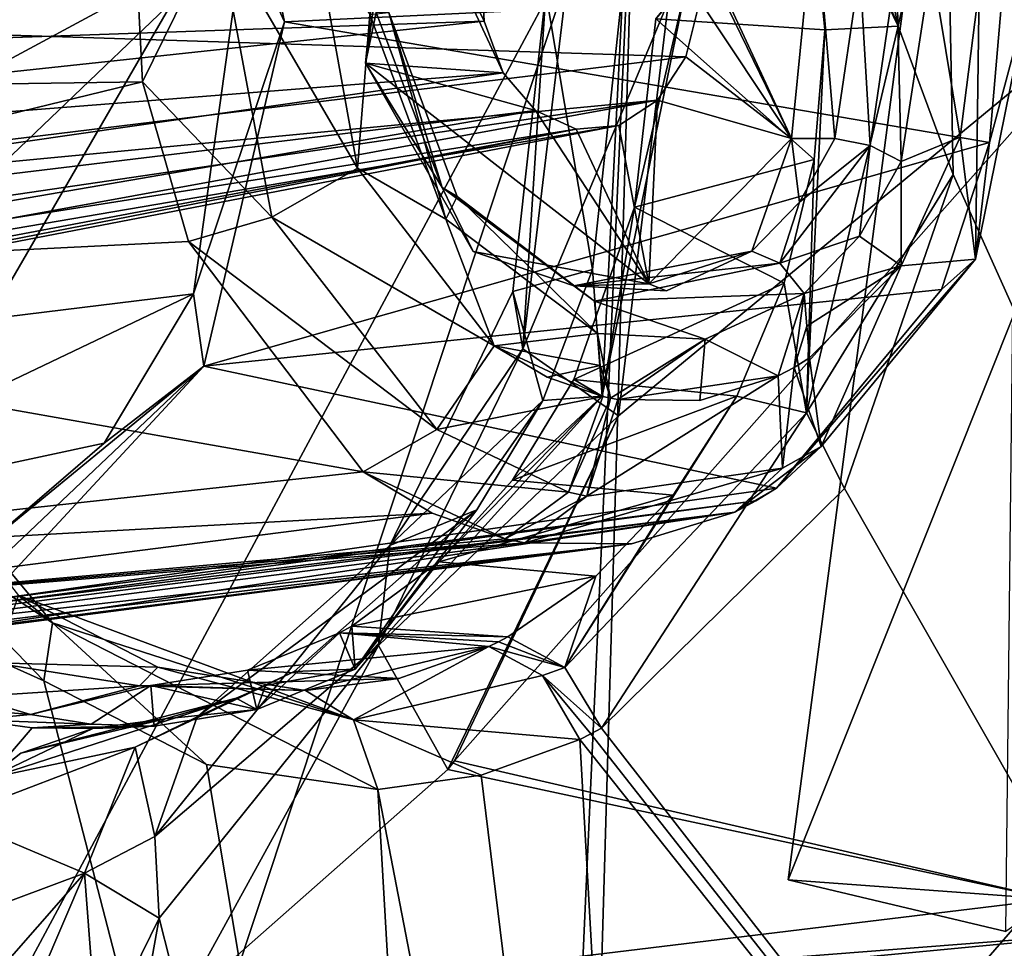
# Model space of a CAD drawing. Header units: metres. Extents: x -150 to 307, y -550 to 84.
# Tile 872 of 1056: x 203.96 to 206.81, y 8.33 to 11.02. Entities that reach past the tile are written whole.
import ezdxf

# ---------------------------------------------------------------- set-up
doc = ezdxf.new("R2010")
doc.units = ezdxf.units.M
doc.layers.add('solid_26006363', color=7, linetype='CONTINUOUS')

msp = doc.modelspace()

# ---------------------------------------------------------------- linework, layer by layer
at = {"layer": 'solid_26006363'}
for points in [[(204.964966, 17.972246, 921.404236), (199.540802, 0, 917.246277), (201.605789, 19.081154, 918.411316)], [(208.028397, 15.818866, 924.133667), (199.540802, 0, 917.246277), (204.964966, 17.972246, 921.404236)], [(210.618042, 12.746159, 926.440979), (199.540802, 0, 917.246277), (208.028397, 15.818866, 924.133667)], [(209.113022, 14.777157, 886.205627), (209.759247, 3.684539, 886.086365), (206.301102, 12.506237, 883.696777)], [(206.874008, 13.774479, 888.474731), (207.223984, 11.136795, 887.330627), (206.183838, 8.532193, 887.859802)], [(206.874008, 13.774479, 888.474731), (206.183838, 8.532193, 887.859802), (206.812988, 8.383615, 888.420349)], [(201.448349, 10.145205, 887.962585), (202.922562, 10.257185, 889.173218), (204.964111, 13.753919, 891.132507)], [(201.448349, 10.145205, 887.962585), (204.964111, 13.753919, 891.132507), (201.580551, 10.383765, 888.086426)], [(201.684692, 11.045718, 888.218201), (201.580551, 10.383765, 888.086426), (204.964111, 13.753919, 891.132507)], [(205.935059, 13.713656, 889.980957), (204.964111, 13.753919, 891.132507), (202.922562, 10.257185, 889.173218)], [(203.882324, 10.168578, 888.012512), (205.935059, 13.713656, 889.980957), (202.922562, 10.257185, 889.173218)], [(203.438004, 12.178709, 887.796143), (205.935059, 13.713656, 889.980957), (203.882324, 10.168578, 888.012512)], [(212.583405, 8.932697, 928.192017), (199.540802, 0, 917.246277), (210.618042, 12.746159, 926.440979)], [(209.759247, 3.684539, 886.086365), (206.640884, 11.63338, 883.906799), (206.301102, 12.506237, 883.696777)], [(206.057632, 12.088409, 883.842529), (206.253143, 12.148991, 883.733521), (206.501724, 10.999351, 883.841797)], [(206.501724, 10.999351, 883.841797), (206.253143, 12.148991, 883.733521), (206.640884, 11.63338, 883.906799)], [(206.234222, 11.555299, 883.938477), (206.057632, 12.088409, 883.842529), (206.501724, 10.999351, 883.841797)], [(204.611206, 11.269352, 885.451721), (204.728378, 11.011789, 885.528748), (204.510376, 12.047778, 885.428345)], [(206.80455, 11.112373, 882.748291), (204.510376, 12.047778, 885.428345), (204.728378, 11.011789, 885.528748)], [(202.146072, 11.879212, 921.398987), (201.843781, -0.000005, 921.499268), (205.746124, 11.74449, 924.325989)], [(201.843781, -0.000005, 921.499268), (205.21727, -0.000005, 924.228638), (205.746124, 11.74449, 924.325989)], [(205.21727, -0.000005, 924.228638), (205.403427, -0.000005, 924.376648), (205.746124, 11.74449, 924.325989)], [(205.746124, 11.74449, 924.325989), (205.403427, -0.000005, 924.376648), (209.391617, 11.514729, 927.203979)], [(206.501724, 10.999351, 883.841797), (206.640884, 11.63338, 883.906799), (206.661285, 10.57038, 883.8479)], [(209.759247, 3.684539, 886.086365), (206.661285, 10.57038, 883.8479), (206.640884, 11.63338, 883.906799)], [(204.96257, 10.892398, 881.053467), (205.029755, 11.575, 881.113342), (205.360321, 10.864555, 881.407837)], [(205.060532, 11.575, 881.078796), (205.029755, 11.575, 881.113342), (204.96257, 10.892398, 881.053467)], [(204.993225, 11.038653, 880.979309), (205.060532, 11.575, 881.078796), (204.96257, 10.892398, 881.053467)], [(205.029755, 11.575, 881.113342), (205.296738, 11.179321, 881.351196), (205.305206, 11.013475, 881.358765)], [(205.029755, 11.575, 881.113342), (205.305206, 11.013475, 881.358765), (205.360321, 10.864555, 881.407837)], [(205.801285, 11.020177, 884.469543), (206.234222, 11.555299, 883.938477), (206.290543, 10.98875, 883.937195)], [(206.290543, 10.98875, 883.937195), (206.234222, 11.555299, 883.938477), (206.501724, 10.999351, 883.841797)], [(205.403427, -0.000005, 924.376648), (208.929962, -0.000005, 927.139404), (209.391617, 11.514729, 927.203979)], [(205.863968, 11.385914, 881.856567), (206.260818, 11.357602, 882.210144), (206.193634, 10.675, 882.15033)], [(205.919357, 11.238853, 881.905945), (205.863968, 11.385914, 881.856567), (206.193634, 10.675, 882.15033)], [(201.745605, 10.800683, 883.097351), (201.71463, 11.373773, 883.114258), (204.294388, 11.314968, 880.676453)], [(206.319229, 10.675, 882.009338), (206.193634, 10.675, 882.15033), (206.260818, 11.357602, 882.210144)], [(206.391693, 11.164702, 882.107971), (206.319229, 10.675, 882.009338), (206.260818, 11.357602, 882.210144)], [(203.5271, 11.32655, 887.04541), (203.534088, 10.688289, 886.995056), (204.611206, 11.269352, 885.451721)], [(201.745605, 10.800683, 883.097351), (204.294388, 11.314968, 880.676453), (204.318375, 10.838261, 880.670166)], [(204.535858, 11.28126, 880.565918), (204.318375, 10.838261, 880.670166), (204.294388, 11.314968, 880.676453)], [(203.381546, 10.092836, 886.822327), (204.465622, 10.22547, 885.260254), (204.611206, 11.269352, 885.451721)], [(203.534088, 10.688289, 886.995056), (203.381546, 10.092836, 886.822327), (204.611206, 11.269352, 885.451721)], [(204.535858, 11.28126, 880.565918), (204.691742, 10.447202, 880.63324), (204.318375, 10.838261, 880.670166)], [(204.611206, 11.269352, 885.451721), (204.465622, 10.22547, 885.260254), (204.728378, 11.011789, 885.528748)], [(204.535858, 11.28126, 880.565918), (204.81662, 11.272839, 880.653076), (204.939301, 10.589366, 880.704102)], [(204.535858, 11.28126, 880.565918), (204.939301, 10.589366, 880.704102), (204.691742, 10.447202, 880.63324)], [(204.939301, 10.589366, 880.704102), (204.81662, 11.272839, 880.653076), (204.975418, 11.033331, 880.764038)], [(205.296738, 11.179321, 881.351196), (199.792999, 11.228163, 886.69928), (199.800598, 10.822567, 886.675537)], [(205.928909, 11.072674, 881.914429), (205.919357, 11.238853, 881.905945), (206.193634, 10.675, 882.15033)], [(205.305206, 11.013475, 881.358765), (205.296738, 11.179321, 881.351196), (199.800598, 10.822567, 886.675537)], [(206.420975, 10.654475, 881.956116), (206.319229, 10.675, 882.009338), (206.391693, 11.164702, 882.107971)], [(206.497467, 11.174737, 882.05719), (206.420975, 10.654475, 881.956116), (206.391693, 11.164702, 882.107971)], [(206.497467, 11.174737, 882.05719), (206.510788, 10.607861, 881.979614), (206.420975, 10.654475, 881.956116)], [(206.497467, 11.174737, 882.05719), (206.598251, 11.180256, 882.090576), (206.510788, 10.607861, 881.979614)], [(206.598251, 11.180256, 882.090576), (206.681442, 10.678719, 882.123413), (206.510788, 10.607861, 881.979614)], [(206.598251, 11.180256, 882.090576), (206.736496, 11.109655, 882.19812), (206.681442, 10.678719, 882.123413)], [(205.219376, 8.876659, 885.537109), (206.945877, 8.476833, 886.932312), (207.223984, 11.136795, 887.330627)], [(205.694077, 9.873164, 885.986145), (205.219376, 8.876659, 885.537109), (207.223984, 11.136795, 887.330627)], [(205.838043, 11.071161, 886.185303), (205.694077, 9.873164, 885.986145), (207.223984, 11.136795, 887.330627)], [(206.183838, 8.532193, 887.859802), (207.223984, 11.136795, 887.330627), (206.945877, 8.476833, 886.932312)], [(206.765915, 10.663049, 882.692139), (206.80455, 11.112373, 882.748291), (204.728378, 11.011789, 885.528748)], [(205.618362, 10.295822, 884.617676), (205.4841, 11.096599, 885.255188), (205.707291, 11.124994, 884.7677)], [(205.646851, 9.930292, 884.27002), (205.618362, 10.295822, 884.617676), (205.707291, 11.124994, 884.7677)], [(205.646851, 9.930292, 884.27002), (205.707291, 11.124994, 884.7677), (205.890991, 11.125095, 884.550293)], [(205.646851, 9.930292, 884.27002), (205.890991, 11.125095, 884.550293), (205.740372, 10.47635, 884.382202)], [(205.890991, 11.125095, 884.550293), (205.801285, 11.020177, 884.469543), (205.740372, 10.47635, 884.382202)], [(206.725677, 10.325951, 882.283386), (206.681442, 10.678719, 882.123413), (206.736496, 11.109655, 882.19812)], [(206.725677, 10.325951, 882.283386), (206.736496, 11.109655, 882.19812), (206.881805, 11.096563, 882.463318)], [(206.881805, 11.096563, 882.463318), (206.80455, 11.112373, 882.748291), (206.765915, 10.663049, 882.692139)], [(201.684692, 11.045718, 888.218201), (205.928909, 11.072674, 881.914429), (205.888718, 10.91083, 881.878662)], [(205.417084, 10.067278, 885.599976), (205.4841, 11.096599, 885.255188), (205.388443, 10.232805, 885.07312)], [(205.388443, 10.232805, 885.07312), (205.4841, 11.096599, 885.255188), (205.618362, 10.295822, 884.617676)], [(205.417084, 10.067278, 885.599976), (205.538971, 11.07724, 885.771973), (205.4841, 11.096599, 885.255188)], [(205.417084, 10.067278, 885.599976), (205.838043, 11.071161, 886.185303), (205.538971, 11.07724, 885.771973)], [(205.417084, 10.067278, 885.599976), (205.694077, 9.873164, 885.986145), (205.838043, 11.071161, 886.185303)], [(205.928909, 11.072674, 881.914429), (206.193634, 10.675, 882.15033), (205.888718, 10.91083, 881.878662)], [(206.725677, 10.325951, 882.283386), (206.881805, 11.096563, 882.463318), (206.765915, 10.663049, 882.692139)], [(201.684692, 11.045718, 888.218201), (205.888718, 10.91083, 881.878662), (201.580551, 10.383765, 888.086426)], [(205.305206, 11.013475, 881.358765), (199.800598, 10.822567, 886.675537), (199.910812, 10.436027, 886.736938)], [(205.360321, 10.864555, 881.407837), (205.305206, 11.013475, 881.358765), (199.910812, 10.436027, 886.736938)], [(204.939301, 10.589366, 880.704102), (204.975418, 11.033331, 880.764038), (205.194794, 10.441795, 880.900574)], [(205.18425, 10.533519, 881.091858), (204.993225, 11.038653, 880.979309), (204.96257, 10.892398, 881.053467)], [(205.029922, 11.038628, 880.866089), (205.194794, 10.441795, 880.900574), (204.975418, 11.033331, 880.764038)], [(205.029922, 11.038628, 880.866089), (204.993225, 11.038653, 880.979309), (205.18425, 10.533519, 881.091858)], [(205.029922, 11.038628, 880.866089), (205.18425, 10.533519, 881.091858), (205.227127, 10.507135, 880.983154)], [(205.029922, 11.038628, 880.866089), (205.227127, 10.507135, 880.983154), (205.194794, 10.441795, 880.900574)], [(205.740372, 10.47635, 884.382202), (205.801285, 11.020177, 884.469543), (206.258896, 10.613857, 883.882141)], [(205.801285, 11.020177, 884.469543), (206.290543, 10.98875, 883.937195), (206.258896, 10.613857, 883.882141)], [(204.465622, 10.22547, 885.260254), (204.495148, 10.016664, 885.27063), (204.728378, 11.011789, 885.528748)], [(206.765915, 10.663049, 882.692139), (204.728378, 11.011789, 885.528748), (204.495148, 10.016664, 885.27063)], [(206.236908, 9.88243, 883.546509), (206.501724, 10.999351, 883.841797), (206.661285, 10.57038, 883.8479)], [(206.290543, 10.98875, 883.937195), (206.501724, 10.999351, 883.841797), (206.236908, 9.88243, 883.546509)], [(206.258896, 10.613857, 883.882141), (206.290543, 10.98875, 883.937195), (206.236908, 9.88243, 883.546509)], [(201.580551, 10.383765, 888.086426), (205.888718, 10.91083, 881.878662), (205.806305, 10.785266, 881.805237)], [(206.193634, 10.675, 882.15033), (205.806305, 10.785266, 881.805237), (205.888718, 10.91083, 881.878662)], [(204.96257, 10.892398, 881.053467), (205.360321, 10.864555, 881.407837), (205.453598, 10.755156, 881.490967)], [(205.78186, 10.25438, 881.783447), (204.96257, 10.892398, 881.053467), (205.453598, 10.755156, 881.490967)], [(205.78186, 10.25438, 881.783447), (205.273468, 10.347712, 881.330505), (204.96257, 10.892398, 881.053467)], [(205.18425, 10.533519, 881.091858), (204.96257, 10.892398, 881.053467), (205.273468, 10.347712, 881.330505)], [(205.360321, 10.864555, 881.407837), (199.910812, 10.436027, 886.736938), (200.112228, 10.110523, 886.877197)], [(205.453598, 10.755156, 881.490967), (205.360321, 10.864555, 881.407837), (200.112228, 10.110523, 886.877197)], [(201.906952, 10.251287, 883.188965), (201.745605, 10.800683, 883.097351), (204.318375, 10.838261, 880.670166)], [(201.906952, 10.251287, 883.188965), (204.318375, 10.838261, 880.670166), (204.45076, 10.376878, 880.755493)], [(204.691742, 10.447202, 880.63324), (204.45076, 10.376878, 880.755493), (204.318375, 10.838261, 880.670166)], [(205.806305, 10.785266, 881.805237), (205.694839, 10.712173, 881.705933), (201.273499, 9.957676, 887.807983)], [(201.448349, 10.145205, 887.962585), (205.806305, 10.785266, 881.805237), (201.273499, 9.957676, 887.807983)], [(201.448349, 10.145205, 887.962585), (201.580551, 10.383765, 888.086426), (205.806305, 10.785266, 881.805237)], [(205.78186, 10.25438, 881.783447), (205.694839, 10.712173, 881.705933), (205.806305, 10.785266, 881.805237)], [(205.78186, 10.25438, 881.783447), (205.806305, 10.785266, 881.805237), (206.193634, 10.675, 882.15033)], [(205.453598, 10.755156, 881.490967), (200.112228, 10.110523, 886.877197), (200.383072, 9.882889, 887.080994)], [(205.570984, 10.70165, 881.595581), (205.453598, 10.755156, 881.490967), (200.383072, 9.882889, 887.080994)], [(205.78186, 10.25438, 881.783447), (205.453598, 10.755156, 881.490967), (205.570984, 10.70165, 881.595581)], [(205.570984, 10.70165, 881.595581), (200.383072, 9.882889, 887.080994), (200.691467, 9.779305, 887.323914)], [(205.570984, 10.70165, 881.595581), (200.691467, 9.779305, 887.323914), (200.996765, 9.807091, 887.573364)], [(205.694839, 10.712173, 881.705933), (200.996765, 9.807091, 887.573364), (201.273499, 9.957676, 887.807983)], [(205.694839, 10.712173, 881.705933), (205.570984, 10.70165, 881.595581), (200.996765, 9.807091, 887.573364)], [(205.78186, 10.25438, 881.783447), (205.570984, 10.70165, 881.595581), (205.694839, 10.712173, 881.705933)], [(206.079147, 10.348705, 881.791687), (205.78186, 10.25438, 881.783447), (206.193634, 10.675, 882.15033)], [(206.079147, 10.348705, 881.791687), (206.193634, 10.675, 882.15033), (206.216644, 10.490794, 881.912781)], [(206.216644, 10.490794, 881.912781), (206.193634, 10.675, 882.15033), (206.319229, 10.675, 882.009338)], [(206.216644, 10.490794, 881.912781), (206.319229, 10.675, 882.009338), (206.420975, 10.654475, 881.956116)], [(206.681442, 10.678719, 882.123413), (206.510971, 10.306559, 881.959656), (206.510788, 10.607861, 881.979614)], [(206.725677, 10.325951, 882.283386), (206.510971, 10.306559, 881.959656), (206.681442, 10.678719, 882.123413)], [(206.627289, 10.237999, 882.554993), (206.765915, 10.663049, 882.692139), (204.495148, 10.016664, 885.27063)], [(206.159988, 10.314502, 881.728821), (206.420975, 10.654475, 881.956116), (206.390717, 10.392959, 881.867493)], [(206.159988, 10.314502, 881.728821), (206.216644, 10.490794, 881.912781), (206.420975, 10.654475, 881.956116)], [(206.420975, 10.654475, 881.956116), (206.510788, 10.607861, 881.979614), (206.390717, 10.392959, 881.867493)], [(206.725677, 10.325951, 882.283386), (206.765915, 10.663049, 882.692139), (206.627289, 10.237999, 882.554993)], [(205.740372, 10.47635, 884.382202), (206.258896, 10.613857, 883.882141), (206.172684, 10.256685, 883.785583)], [(206.172684, 10.256685, 883.785583), (206.258896, 10.613857, 883.882141), (206.236908, 9.88243, 883.546509)], [(204.691742, 10.447202, 880.63324), (204.939301, 10.589366, 880.704102), (205.334671, 10.075131, 880.989563)], [(205.334671, 10.075131, 880.989563), (204.939301, 10.589366, 880.704102), (205.194794, 10.441795, 880.900574)], [(206.510971, 10.306559, 881.959656), (206.390717, 10.392959, 881.867493), (206.510788, 10.607861, 881.979614)], [(206.236908, 9.88243, 883.546509), (206.661285, 10.57038, 883.8479), (206.346558, 9.663666, 883.532043)], [(209.759247, 3.684539, 886.086365), (206.346558, 9.663666, 883.532043), (206.661285, 10.57038, 883.8479)], [(205.18425, 10.533519, 881.091858), (205.273468, 10.347712, 881.330505), (205.56459, 10.24923, 881.372864)], [(205.227127, 10.507135, 880.983154), (205.18425, 10.533519, 881.091858), (205.56459, 10.24923, 881.372864)], [(205.227127, 10.507135, 880.983154), (205.633194, 10.110861, 881.233398), (205.194794, 10.441795, 880.900574)], [(205.624588, 10.204532, 881.279968), (205.227127, 10.507135, 880.983154), (205.56459, 10.24923, 881.372864)], [(205.227127, 10.507135, 880.983154), (205.624588, 10.204532, 881.279968), (205.633194, 10.110861, 881.233398)], [(205.564651, 9.977967, 884.205994), (205.740372, 10.47635, 884.382202), (206.172684, 10.256685, 883.785583)], [(205.646851, 9.930292, 884.27002), (205.740372, 10.47635, 884.382202), (205.564651, 9.977967, 884.205994)], [(206.159988, 10.314502, 881.728821), (206.079147, 10.348705, 881.791687), (206.216644, 10.490794, 881.912781)], [(204.691742, 10.447202, 880.63324), (205.168427, 9.833416, 880.97821), (204.45076, 10.376878, 880.755493)], [(204.691742, 10.447202, 880.63324), (205.334671, 10.075131, 880.989563), (205.168427, 9.833416, 880.97821)], [(205.334671, 10.075131, 880.989563), (205.194794, 10.441795, 880.900574), (205.633194, 10.110861, 881.233398)], [(206.159988, 10.314502, 881.728821), (206.390717, 10.392959, 881.867493), (206.230453, 10.226907, 881.72583)], [(206.510971, 10.306559, 881.959656), (206.230453, 10.226907, 881.72583), (206.390717, 10.392959, 881.867493)], [(201.906952, 10.251287, 883.188965), (204.45076, 10.376878, 880.755493), (204.956345, 9.711116, 881.140259)], [(205.168427, 9.833416, 880.97821), (204.956345, 9.711116, 881.140259), (204.45076, 10.376878, 880.755493)], [(205.56459, 10.24923, 881.372864), (205.273468, 10.347712, 881.330505), (205.78186, 10.25438, 881.783447)], [(205.56459, 10.24923, 881.372864), (206.079147, 10.348705, 881.791687), (206.159988, 10.314502, 881.728821)], [(205.832108, 10.234994, 881.58551), (206.079147, 10.348705, 881.791687), (205.56459, 10.24923, 881.372864)], [(205.832108, 10.234994, 881.58551), (205.78186, 10.25438, 881.783447), (206.079147, 10.348705, 881.791687)], [(205.252258, 4.395831, 882.401978), (202.755768, 2.348415, 880.334534), (201.379318, 10.301511, 879.570068)], [(204.032959, 9.10794, 881.619751), (205.252258, 4.395831, 882.401978), (201.379318, 10.301511, 879.570068)], [(203.556686, 9.599962, 881.265747), (204.032959, 9.10794, 881.619751), (201.379318, 10.301511, 879.570068)], [(205.624588, 10.204532, 881.279968), (205.56459, 10.24923, 881.372864), (206.159988, 10.314502, 881.728821)], [(205.624588, 10.204532, 881.279968), (206.159988, 10.314502, 881.728821), (206.230453, 10.226907, 881.72583)], [(206.725677, 10.325951, 882.283386), (206.627289, 10.237999, 882.554993), (206.150101, 9.664527, 882.129089)], [(206.725677, 10.325951, 882.283386), (206.150101, 9.664527, 882.129089), (206.279312, 9.785115, 881.884949)], [(206.510971, 10.306559, 881.959656), (206.238327, 10.132886, 881.726135), (206.230453, 10.226907, 881.72583)], [(206.510971, 10.306559, 881.959656), (206.245987, 10.040784, 881.72644), (206.238327, 10.132886, 881.726135)], [(206.279312, 9.785115, 881.884949), (206.245987, 10.040784, 881.72644), (206.510971, 10.306559, 881.959656)], [(206.725677, 10.325951, 882.283386), (206.279312, 9.785115, 881.884949), (206.510971, 10.306559, 881.959656)], [(205.388443, 10.232805, 885.07312), (205.618362, 10.295822, 884.617676), (205.475067, 9.917188, 884.471375)], [(205.646851, 9.930292, 884.27002), (205.475067, 9.917188, 884.471375), (205.618362, 10.295822, 884.617676)], [(202.527649, 9.447433, 883.637329), (201.906952, 10.251287, 883.188965), (204.956345, 9.711116, 881.140259)], [(205.832108, 10.234994, 881.58551), (205.56459, 10.24923, 881.372864), (205.78186, 10.25438, 881.783447)], [(205.564651, 9.977967, 884.205994), (206.172684, 10.256685, 883.785583), (206.035339, 9.9298, 883.651062)], [(206.035339, 9.9298, 883.651062), (206.172684, 10.256685, 883.785583), (206.236908, 9.88243, 883.546509)], [(203.034637, 9.543315, 886.50061), (204.207642, 9.793967, 885.021973), (204.465622, 10.22547, 885.260254)], [(203.381546, 10.092836, 886.822327), (203.034637, 9.543315, 886.50061), (204.465622, 10.22547, 885.260254)], [(204.465622, 10.22547, 885.260254), (204.207642, 9.793967, 885.021973), (204.495148, 10.016664, 885.27063)], [(206.150101, 9.664527, 882.129089), (206.627289, 10.237999, 882.554993), (204.495148, 10.016664, 885.27063)], [(205.388443, 10.232805, 885.07312), (205.475067, 9.917188, 884.471375), (205.03334, 9.498921, 884.733154)], [(205.417084, 10.067278, 885.599976), (205.388443, 10.232805, 885.07312), (205.03334, 9.498921, 884.733154)], [(205.943863, 10.094382, 881.484619), (205.624588, 10.204532, 881.279968), (206.230453, 10.226907, 881.72583)], [(205.943863, 10.094382, 881.484619), (206.230453, 10.226907, 881.72583), (206.154922, 9.988461, 881.64917)], [(206.20105, 10.013038, 881.688171), (206.154922, 9.988461, 881.64917), (206.230453, 10.226907, 881.72583)], [(206.20105, 10.013038, 881.688171), (206.230453, 10.226907, 881.72583), (206.238327, 10.132886, 881.726135)], [(205.943863, 10.094382, 881.484619), (205.633194, 10.110861, 881.233398), (205.624588, 10.204532, 881.279968)], [(206.238327, 10.132886, 881.726135), (206.245987, 10.040784, 881.72644), (206.20105, 10.013038, 881.688171)], [(205.641144, 10.019096, 881.233948), (205.334671, 10.075131, 880.989563), (205.633194, 10.110861, 881.233398)], [(205.670395, 9.924665, 881.251648), (205.641144, 10.019096, 881.233948), (205.633194, 10.110861, 881.233398)], [(205.670395, 9.924665, 881.251648), (205.633194, 10.110861, 881.233398), (205.943863, 10.094382, 881.484619)], [(205.168427, 9.833416, 880.97821), (205.334671, 10.075131, 880.989563), (205.648865, 9.929331, 881.234436)], [(205.648865, 9.929331, 881.234436), (205.334671, 10.075131, 880.989563), (205.487747, 9.984967, 881.107727)], [(205.641144, 10.019096, 881.233948), (205.487747, 9.984967, 881.107727), (205.334671, 10.075131, 880.989563)], [(205.670395, 9.924665, 881.251648), (205.943863, 10.094382, 881.484619), (205.691986, 9.920622, 881.268921)], [(205.943863, 10.094382, 881.484619), (205.929245, 9.917846, 881.461365), (205.691986, 9.920622, 881.268921)], [(205.943863, 10.094382, 881.484619), (206.154922, 9.988461, 881.64917), (205.929245, 9.917846, 881.461365)], [(205.417084, 10.067278, 885.599976), (205.000366, 9.209595, 885.205383), (205.694077, 9.873164, 885.986145)], [(205.417084, 10.067278, 885.599976), (205.03334, 9.498921, 884.733154), (205.000366, 9.209595, 885.205383)], [(203.854294, 9.490969, 884.71521), (203.860275, 9.41534, 884.715454), (204.495148, 10.016664, 885.27063)], [(204.207642, 9.793967, 885.021973), (203.854294, 9.490969, 884.71521), (204.495148, 10.016664, 885.27063)], [(203.860275, 9.41534, 884.715454), (203.866257, 9.339755, 884.715698), (204.495148, 10.016664, 885.27063)], [(206.150101, 9.664527, 882.129089), (204.495148, 10.016664, 885.27063), (203.866257, 9.339755, 884.715698)], [(205.641144, 10.019096, 881.233948), (205.648865, 9.929331, 881.234436), (205.487747, 9.984967, 881.107727)], [(205.670395, 9.924665, 881.251648), (205.648865, 9.929331, 881.234436), (205.641144, 10.019096, 881.233948)], [(206.20105, 10.013038, 881.688171), (206.245987, 10.040784, 881.72644), (206.279312, 9.785115, 881.884949)], [(203.446487, 10.013344, 881.307373), (204.058426, 9.274701, 881.74469), (203.556686, 9.599962, 881.265747)], [(203.959991, 9.354033, 881.948669), (204.058426, 9.274701, 881.74469), (203.446487, 10.013344, 881.307373)], [(205.602112, 9.641507, 881.321289), (206.154922, 9.988461, 881.64917), (206.167755, 9.721757, 881.789185)], [(205.602112, 9.641507, 881.321289), (205.691986, 9.920622, 881.268921), (206.154922, 9.988461, 881.64917)], [(205.691986, 9.920622, 881.268921), (205.929245, 9.917846, 881.461365), (206.154922, 9.988461, 881.64917)], [(206.20105, 10.013038, 881.688171), (206.167755, 9.721757, 881.789185), (206.154922, 9.988461, 881.64917)], [(206.20105, 10.013038, 881.688171), (206.279312, 9.785115, 881.884949), (206.167755, 9.721757, 881.789185)], [(205.387466, 9.687591, 884.043152), (205.564651, 9.977967, 884.205994), (206.035339, 9.9298, 883.651062)], [(205.646851, 9.930292, 884.27002), (205.564651, 9.977967, 884.205994), (205.387466, 9.687591, 884.043152)], [(205.646851, 9.930292, 884.27002), (204.932938, 9.141255, 883.639893), (205.475067, 9.917188, 884.471375)], [(205.646851, 9.930292, 884.27002), (205.174149, 9.451025, 883.854736), (204.932938, 9.141255, 883.639893)], [(204.932938, 9.141255, 883.639893), (205.284714, 9.602025, 884.294739), (205.475067, 9.917188, 884.471375)], [(205.475067, 9.917188, 884.471375), (205.284714, 9.602025, 884.294739), (205.03334, 9.498921, 884.733154)], [(205.54953, 9.652463, 881.278931), (205.168427, 9.833416, 880.97821), (205.648865, 9.929331, 881.234436)], [(205.646851, 9.930292, 884.27002), (205.387466, 9.687591, 884.043152), (205.174149, 9.451025, 883.854736)], [(205.387466, 9.687591, 884.043152), (206.035339, 9.9298, 883.651062), (205.851761, 9.644317, 883.483154)], [(206.035339, 9.9298, 883.651062), (206.236908, 9.88243, 883.546509), (205.538315, 9.145967, 882.933167)], [(205.851761, 9.644317, 883.483154), (206.035339, 9.9298, 883.651062), (205.538315, 9.145967, 882.933167)], [(205.54953, 9.652463, 881.278931), (205.648865, 9.929331, 881.234436), (205.670395, 9.924665, 881.251648)], [(205.54953, 9.652463, 881.278931), (205.670395, 9.924665, 881.251648), (205.602112, 9.641507, 881.321289)], [(205.670395, 9.924665, 881.251648), (205.691986, 9.920622, 881.268921), (205.602112, 9.641507, 881.321289)], [(206.236908, 9.88243, 883.546509), (205.645126, 8.970583, 882.918823), (205.538315, 9.145967, 882.933167)], [(206.236908, 9.88243, 883.546509), (206.346558, 9.663666, 883.532043), (205.645126, 8.970583, 882.918823)], [(205.000366, 9.209595, 885.205383), (205.201004, 8.851669, 885.520691), (205.694077, 9.873164, 885.986145)], [(205.694077, 9.873164, 885.986145), (205.201004, 8.851669, 885.520691), (205.219376, 8.876659, 885.537109)], [(205.54953, 9.652463, 881.278931), (204.956345, 9.711116, 881.140259), (205.168427, 9.833416, 880.97821)], [(203.034637, 9.543315, 886.50061), (203.854294, 9.490969, 884.71521), (204.207642, 9.793967, 885.021973)], [(206.279312, 9.785115, 881.884949), (206.150101, 9.664527, 882.129089), (206.03009, 9.595345, 882.025757)], [(206.279312, 9.785115, 881.884949), (206.03009, 9.595345, 882.025757), (206.167755, 9.721757, 881.789185)], [(205.155045, 9.592269, 881.299194), (202.527649, 9.447433, 883.637329), (204.956345, 9.711116, 881.140259)], [(205.54953, 9.652463, 881.278931), (205.366013, 9.517756, 881.470398), (204.956345, 9.711116, 881.140259)], [(205.155045, 9.592269, 881.299194), (204.956345, 9.711116, 881.140259), (205.366013, 9.517756, 881.470398)], [(206.167755, 9.721757, 881.789185), (206.03009, 9.595345, 882.025757), (205.422684, 9.506215, 881.516785)], [(205.602112, 9.641507, 881.321289), (206.167755, 9.721757, 881.789185), (205.422684, 9.506215, 881.516785)], [(205.174149, 9.451025, 883.854736), (205.387466, 9.687591, 884.043152), (205.851761, 9.644317, 883.483154)], [(206.090637, 9.627689, 882.077637), (206.150101, 9.664527, 882.129089), (203.866257, 9.339755, 884.715698)], [(205.54953, 9.652463, 881.278931), (205.602112, 9.641507, 881.321289), (205.366013, 9.517756, 881.470398)], [(209.759247, 3.684539, 886.086365), (205.645126, 8.970583, 882.918823), (206.346558, 9.663666, 883.532043)], [(206.03009, 9.595345, 882.025757), (206.150101, 9.664527, 882.129089), (206.090637, 9.627689, 882.077637)], [(203.840454, 9.325948, 884.693909), (206.090637, 9.627689, 882.077637), (203.866257, 9.339755, 884.715698)], [(203.840454, 9.325948, 884.693909), (206.03009, 9.595345, 882.025757), (206.090637, 9.627689, 882.077637)], [(205.174149, 9.451025, 883.854736), (205.851761, 9.644317, 883.483154), (205.628662, 9.410017, 883.287598)], [(205.366013, 9.517756, 881.470398), (205.602112, 9.641507, 881.321289), (205.422684, 9.506215, 881.516785)], [(205.628662, 9.410017, 883.287598), (205.851761, 9.644317, 883.483154), (205.538315, 9.145967, 882.933167)], [(205.155045, 9.592269, 881.299194), (202.800919, 9.291852, 883.848694), (202.527649, 9.447433, 883.637329)], [(205.155045, 9.592269, 881.299194), (205.366013, 9.517756, 881.470398), (202.800919, 9.291852, 883.848694)], [(203.551346, 9.219979, 884.452637), (206.03009, 9.595345, 882.025757), (203.814438, 9.312778, 884.671997)], [(205.731598, 9.503019, 881.773254), (206.03009, 9.595345, 882.025757), (203.551346, 9.219979, 884.452637)], [(204.058426, 9.274701, 881.74469), (204.032959, 9.10794, 881.619751), (203.556686, 9.599962, 881.265747)], [(203.840454, 9.325948, 884.693909), (203.814438, 9.312778, 884.671997), (206.03009, 9.595345, 882.025757)], [(205.284714, 9.602025, 884.294739), (204.756149, 9.134807, 883.842529), (204.476471, 9.003422, 884.258972)], [(205.03334, 9.498921, 884.733154), (205.284714, 9.602025, 884.294739), (204.476471, 9.003422, 884.258972)], [(204.932938, 9.141255, 883.639893), (204.756149, 9.134807, 883.842529), (205.284714, 9.602025, 884.294739)], [(205.422684, 9.506215, 881.516785), (206.03009, 9.595345, 882.025757), (205.731598, 9.503019, 881.773254)], [(205.39418, 9.511661, 881.493408), (202.800919, 9.291852, 883.848694), (205.366013, 9.517756, 881.470398)], [(205.39418, 9.511661, 881.493408), (205.422684, 9.506215, 881.516785), (202.800919, 9.291852, 883.848694)], [(205.422684, 9.506215, 881.516785), (203.088516, 9.205841, 884.076355), (202.800919, 9.291852, 883.848694)], [(205.422684, 9.506215, 881.516785), (205.731598, 9.503019, 881.773254), (203.088516, 9.205841, 884.076355)], [(205.39418, 9.511661, 881.493408), (205.366013, 9.517756, 881.470398), (205.422684, 9.506215, 881.516785)], [(205.731598, 9.503019, 881.773254), (203.18486, 9.193948, 884.153687), (203.088516, 9.205841, 884.076355)], [(205.731598, 9.503019, 881.773254), (203.278885, 9.189374, 884.229431), (203.18486, 9.193948, 884.153687)], [(205.731598, 9.503019, 881.773254), (203.551346, 9.219979, 884.452637), (203.278885, 9.189374, 884.229431)], [(205.03334, 9.498921, 884.733154), (204.476471, 9.003422, 884.258972), (204.353882, 8.657869, 884.628113)], [(205.000366, 9.209595, 885.205383), (205.03334, 9.498921, 884.733154), (204.353882, 8.657869, 884.628113)], [(205.174149, 9.451025, 883.854736), (205.628662, 9.410017, 883.287598), (204.923264, 9.265923, 883.639404)], [(205.174149, 9.451025, 883.854736), (204.923264, 9.265923, 883.639404), (204.932938, 9.141255, 883.639893)], [(204.923264, 9.265923, 883.639404), (205.628662, 9.410017, 883.287598), (205.373901, 9.234411, 883.071167)], [(205.628662, 9.410017, 883.287598), (205.538315, 9.145967, 882.933167), (205.373901, 9.234411, 883.071167)], [(203.888321, 9.159278, 882.79303), (204.362701, 9.146928, 882.255798), (203.959991, 9.354033, 881.948669)], [(204.928177, 8.994974, 882.442139), (204.058426, 9.274701, 881.74469), (203.959991, 9.354033, 881.948669)], [(204.362701, 9.146928, 882.255798), (204.928177, 8.994974, 882.442139), (203.959991, 9.354033, 881.948669)], [(204.058426, 9.274701, 881.74469), (204.50325, 8.865814, 881.98584), (204.032959, 9.10794, 881.619751)], [(204.058426, 9.274701, 881.74469), (204.99855, 8.793867, 882.383118), (204.50325, 8.865814, 881.98584)], [(204.928177, 8.994974, 882.442139), (204.99855, 8.793867, 882.383118), (204.058426, 9.274701, 881.74469)], [(204.923264, 9.265923, 883.639404), (205.373901, 9.234411, 883.071167), (204.887833, 9.246107, 883.609436)], [(204.923264, 9.265923, 883.639404), (204.887833, 9.246107, 883.609436), (204.932938, 9.141255, 883.639893)], [(204.621216, 9.138006, 883.386414), (204.887833, 9.246107, 883.609436), (205.319016, 9.20647, 883.025208)], [(204.648987, 9.024561, 883.402283), (204.887833, 9.246107, 883.609436), (204.621216, 9.138006, 883.386414)], [(204.932938, 9.141255, 883.639893), (204.887833, 9.246107, 883.609436), (204.648987, 9.024561, 883.402283)], [(204.887833, 9.246107, 883.609436), (205.346588, 9.220158, 883.048279), (205.319016, 9.20647, 883.025208)], [(204.887833, 9.246107, 883.609436), (205.373901, 9.234411, 883.071167), (205.346588, 9.220158, 883.048279)], [(205.538315, 9.145967, 882.933167), (205.319016, 9.20647, 883.025208), (205.346588, 9.220158, 883.048279)], [(205.538315, 9.145967, 882.933167), (205.346588, 9.220158, 883.048279), (205.373901, 9.234411, 883.071167)], [(205.000366, 9.209595, 885.205383), (204.353882, 8.657869, 884.628113), (204.365891, 8.42186, 884.766724)], [(205.000366, 9.209595, 885.205383), (204.365891, 8.42186, 884.766724), (204.429749, 8.171101, 884.853577)], [(205.000366, 9.209595, 885.205383), (204.429749, 8.171101, 884.853577), (205.201004, 8.851669, 885.520691)], [(204.621216, 9.138006, 883.386414), (205.319016, 9.20647, 883.025208), (205.058914, 9.114089, 882.810486)], [(205.319016, 9.20647, 883.025208), (204.928177, 8.994974, 882.442139), (204.788879, 9.080065, 882.592041)], [(205.058914, 9.114089, 882.810486), (205.319016, 9.20647, 883.025208), (204.788879, 9.080065, 882.592041)], [(205.319016, 9.20647, 883.025208), (205.474365, 9.123363, 882.888306), (204.928177, 8.994974, 882.442139)], [(205.538315, 9.145967, 882.933167), (205.474365, 9.123363, 882.888306), (205.319016, 9.20647, 883.025208)], [(203.823013, 9.061275, 882.734436), (204.309235, 9.092658, 883.130188), (203.888321, 9.159278, 882.79303)], [(203.888321, 9.159278, 882.79303), (204.309235, 9.092658, 883.130188), (204.362701, 9.146928, 882.255798)], [(204.756149, 9.134807, 883.842529), (204.296692, 8.916203, 884.12146), (204.476471, 9.003422, 884.258972)], [(204.673523, 9.093686, 883.774841), (204.296692, 8.916203, 884.12146), (204.756149, 9.134807, 883.842529)], [(204.309235, 9.092658, 883.130188), (204.788879, 9.080065, 882.592041), (204.362701, 9.146928, 882.255798)], [(204.342087, 9.093609, 883.156982), (204.621216, 9.138006, 883.386414), (205.058914, 9.114089, 882.810486)], [(204.648987, 9.024561, 883.402283), (204.621216, 9.138006, 883.386414), (204.342087, 9.093609, 883.156982)], [(204.362701, 9.146928, 882.255798), (204.788879, 9.080065, 882.592041), (204.928177, 8.994974, 882.442139)], [(204.932938, 9.141255, 883.639893), (204.648987, 9.024561, 883.402283), (204.673523, 9.093686, 883.774841)], [(204.932938, 9.141255, 883.639893), (204.673523, 9.093686, 883.774841), (204.756149, 9.134807, 883.842529)], [(205.538315, 9.145967, 882.933167), (205.645126, 8.970583, 882.918823), (205.474365, 9.123363, 882.888306)], [(204.032959, 9.10794, 881.619751), (204.50325, 8.865814, 881.98584), (205.252258, 4.395831, 882.401978)], [(204.342087, 9.093609, 883.156982), (205.058914, 9.114089, 882.810486), (204.788879, 9.080065, 882.592041)], [(205.474365, 9.123363, 882.888306), (205.582397, 8.938499, 882.865906), (204.928177, 8.994974, 882.442139)], [(205.613892, 8.954156, 882.892456), (205.582397, 8.938499, 882.865906), (205.474365, 9.123363, 882.888306)], [(205.613892, 8.954156, 882.892456), (205.474365, 9.123363, 882.888306), (205.645126, 8.970583, 882.918823)], [(203.994171, 9.010264, 882.869934), (204.309235, 9.092658, 883.130188), (203.823013, 9.061275, 882.734436)], [(203.994171, 9.010264, 882.869934), (204.342087, 9.093609, 883.156982), (204.309235, 9.092658, 883.130188)], [(204.170288, 8.981913, 883.010986), (204.342087, 9.093609, 883.156982), (203.994171, 9.010264, 882.869934)], [(204.170288, 8.981913, 883.010986), (204.351425, 8.976274, 883.157654), (204.342087, 9.093609, 883.156982)], [(204.673523, 9.093686, 883.774841), (204.588699, 9.057674, 883.705872), (204.296692, 8.916203, 884.12146)], [(204.309235, 9.092658, 883.130188), (204.342087, 9.093609, 883.156982), (204.788879, 9.080065, 882.592041)], [(204.648987, 9.024561, 883.402283), (204.342087, 9.093609, 883.156982), (204.351425, 8.976274, 883.157654)], [(204.648987, 9.024561, 883.402283), (204.588699, 9.057674, 883.705872), (204.673523, 9.093686, 883.774841)], [(203.994171, 9.010264, 882.869934), (203.823013, 9.061275, 882.734436), (203.670242, 9.037349, 882.990784)], [(204.588699, 9.057674, 883.705872), (203.966553, 8.898271, 883.656433), (203.873795, 8.826344, 883.766479)], [(204.296692, 8.916203, 884.12146), (204.588699, 9.057674, 883.705872), (203.873795, 8.826344, 883.766479)], [(204.588699, 9.057674, 883.705872), (204.384079, 8.997415, 883.541748), (203.966553, 8.898271, 883.656433)], [(204.648987, 9.024561, 883.402283), (204.384079, 8.997415, 883.541748), (204.588699, 9.057674, 883.705872)], [(203.994171, 9.010264, 882.869934), (203.670242, 9.037349, 882.990784), (203.830673, 8.995164, 883.111877)], [(204.648987, 9.024561, 883.402283), (204.351425, 8.976274, 883.157654), (204.384079, 8.997415, 883.541748)], [(204.170288, 8.981913, 883.010986), (203.994171, 9.010264, 882.869934), (203.830673, 8.995164, 883.111877)], [(203.999298, 8.971639, 883.240906), (203.830673, 8.995164, 883.111877), (203.873795, 8.826344, 883.766479)], [(204.170288, 8.981913, 883.010986), (203.830673, 8.995164, 883.111877), (203.999298, 8.971639, 883.240906)], [(204.384079, 8.997415, 883.541748), (204.174667, 8.969408, 883.376831), (203.966553, 8.898271, 883.656433)], [(204.261887, 8.972805, 883.268677), (204.174667, 8.969408, 883.376831), (204.384079, 8.997415, 883.541748)], [(204.351425, 8.976274, 883.157654), (204.261887, 8.972805, 883.268677), (204.384079, 8.997415, 883.541748)], [(204.476471, 9.003422, 884.258972), (204.296692, 8.916203, 884.12146), (204.353882, 8.657869, 884.628113)], [(205.296967, 8.83504, 882.627869), (204.99855, 8.793867, 882.383118), (204.928177, 8.994974, 882.442139)], [(205.582397, 8.938499, 882.865906), (205.296967, 8.83504, 882.627869), (204.928177, 8.994974, 882.442139)], [(203.999298, 8.971639, 883.240906), (203.873795, 8.826344, 883.766479), (204.174667, 8.969408, 883.376831)], [(204.174667, 8.969408, 883.376831), (203.873795, 8.826344, 883.766479), (203.966553, 8.898271, 883.656433)], [(204.170288, 8.981913, 883.010986), (203.999298, 8.971639, 883.240906), (204.351425, 8.976274, 883.157654)], [(204.261887, 8.972805, 883.268677), (204.351425, 8.976274, 883.157654), (203.999298, 8.971639, 883.240906)], [(203.999298, 8.971639, 883.240906), (204.174667, 8.969408, 883.376831), (204.261887, 8.972805, 883.268677)], [(209.759247, 3.684539, 886.086365), (205.613892, 8.954156, 882.892456), (205.645126, 8.970583, 882.918823)], [(205.83374, 4.468189, 882.877686), (205.296967, 8.83504, 882.627869), (205.582397, 8.938499, 882.865906)], [(209.759247, 3.684539, 886.086365), (205.582397, 8.938499, 882.865906), (205.613892, 8.954156, 882.892456)], [(209.759247, 3.684539, 886.086365), (205.83374, 4.468189, 882.877686), (205.582397, 8.938499, 882.865906)], [(213.810257, 4.600105, 929.285156), (199.540802, 0, 917.246277), (212.583405, 8.932697, 928.192017)], [(204.296692, 8.916203, 884.12146), (203.873795, 8.826344, 883.766479), (203.766937, 8.713568, 883.874817)], [(204.150269, 8.551427, 884.46637), (204.296692, 8.916203, 884.12146), (203.766937, 8.713568, 883.874817)], [(204.353882, 8.657869, 884.628113), (204.296692, 8.916203, 884.12146), (204.150269, 8.551427, 884.46637)], [(205.201004, 8.851669, 885.520691), (204.429749, 8.171101, 884.853577), (206.945877, 8.476833, 886.932312)], [(204.50325, 8.865814, 881.98584), (204.99855, 8.793867, 882.383118), (205.252258, 4.395831, 882.401978)], [(205.219376, 8.876659, 885.537109), (205.201004, 8.851669, 885.520691), (206.945877, 8.476833, 886.932312)], [(205.83374, 4.468189, 882.877686), (204.99855, 8.793867, 882.383118), (205.296967, 8.83504, 882.627869)], [(205.83374, 4.468189, 882.877686), (205.252258, 4.395831, 882.401978), (204.99855, 8.793867, 882.383118)], [(204.150269, 8.551427, 884.46637), (203.766937, 8.713568, 883.874817), (203.642288, 8.361744, 884.098877)], [(204.353882, 8.657869, 884.628113), (204.150269, 8.551427, 884.46637), (204.365891, 8.42186, 884.766724)], [(204.150269, 8.551427, 884.46637), (203.60675, 7.931258, 884.171509), (203.901932, 7.972443, 884.413391)], [(204.150269, 8.551427, 884.46637), (203.642288, 8.361744, 884.098877), (203.60675, 7.931258, 884.171509)], [(204.150269, 8.551427, 884.46637), (203.901932, 7.972443, 884.413391), (204.187744, 8.05878, 884.650452)], [(204.365891, 8.42186, 884.766724), (204.150269, 8.551427, 884.46637), (204.187744, 8.05878, 884.650452)], [(206.183838, 8.532193, 887.859802), (206.945877, 8.476833, 886.932312), (206.812988, 8.383615, 888.420349)], [(204.429749, 8.171101, 884.853577), (207.304352, 8.394341, 887.223755), (206.945877, 8.476833, 886.932312)], [(204.365891, 8.42186, 884.766724), (204.187744, 8.05878, 884.650452), (204.310043, 8.110761, 884.752808)], [(204.365891, 8.42186, 884.766724), (204.310043, 8.110761, 884.752808), (204.429749, 8.171101, 884.853577)], [(204.310043, 8.110761, 884.752808), (207.658371, 8.312826, 887.512268), (207.304352, 8.394341, 887.223755)], [(204.429749, 8.171101, 884.853577), (204.310043, 8.110761, 884.752808), (207.304352, 8.394341, 887.223755)]]:
    msp.add_3dface(points, dxfattribs=at)

doc.saveas('drawing.dxf')
